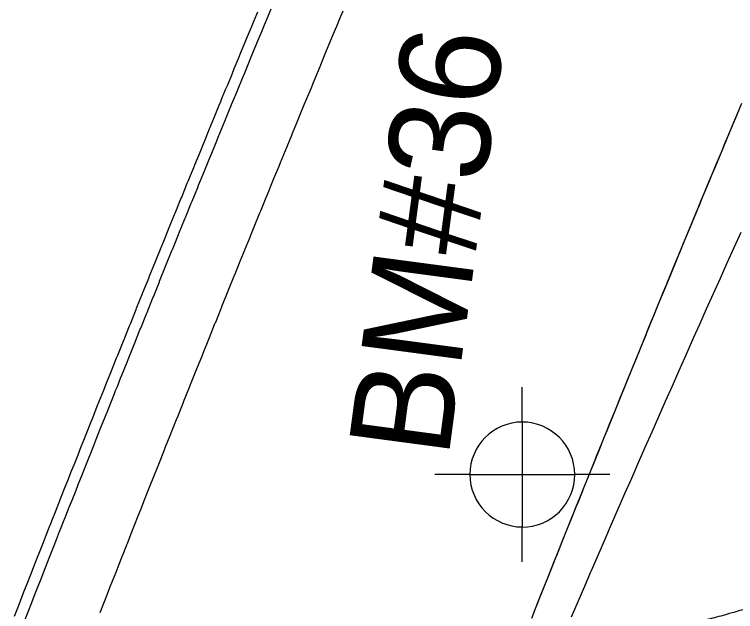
# Model space of a CAD drawing. Extents: x 2145380 to 2157287, y 139568 to 149130.
# Drawn here: x 2151039.86 to 2151082.76, y 141692.24 to 141727.73 of the extents above; entities that cross this region are included whole.
import ezdxf

# ---------------------------------------------------------------- set-up
doc = ezdxf.new("R2010")
doc.units = 0
for name, color, linetype in [('PR_PREVIOUSLY CONSTRUCTED', 7, 'Continuous'), ('SURV_Benchmark', 7, 'Continuous'), ('TOPO_Tree', 7, 'Continuous')]:
    doc.layers.add(name, color=color, linetype=linetype)

# ---------------------------------------------------------------- blocks, each defined once
blk = doc.blocks.new('BM')
at = {"layer": 'SURV_Benchmark'}
for p, q in [((0, 2.493), (0, 4.153)), ((-2.493, 0), (-4.157, 0)), ((4.157, 0), (2.493, 0)), ((0, -4.157), (0, -2.493))]:
    blk.add_line(p, q, dxfattribs=at)
for points in [[(-0.002, 2.495), (0, 2.493), (0, 0), (2.493, 0), (2.493, 0), (2.494, 0.002)], [(-0.002, 2.495), (0, 2.493), (0, 0), (2.493, 0), (2.493, 0), (2.494, 0.002), (2.494, 0.002)], [(-2.496, -0.001), (-2.493, 0), (0, 0), (0, -2.493), (0.001, -2.495)], [(-2.496, -0.001), (-2.493, 0), (0, 0), (0, -2.493), (0.001, -2.495)]]:
    blk.add_lwpolyline(points, dxfattribs=at)
for centre, start, end in [((0.001, -0.001), 90.0638, 180.0068), ((-0.002, -0.001), 0.0638, 90.0068), ((-0.002, -0.001), 0.0638, 90.0068), ((0.001, 0.001), 180.0638, 270.0068), ((0.001, 0.001), 180.0638, 270.0068), ((0.001, -0.001), 269.9472, 359.9927)]:
    blk.add_arc(centre, 2.496, start, end, dxfattribs=at)

msp = doc.modelspace()

# ---------------------------------------------------------------- linework, layer by layer
at = {"layer": 'PR_PREVIOUSLY CONSTRUCTED'}
for points in [[(2151039.859, 141691.966), (2151040.094, 141692.566), (2151040.235, 141692.926), (2151040.46, 141693.5), (2151040.612, 141693.887), (2151040.827, 141694.433), (2151040.99, 141694.847), (2151041.194, 141695.366), (2151041.367, 141695.807), (2151041.561, 141696.298), (2151041.746, 141696.767), (2151041.929, 141697.231), (2151042.022, 141697.467), (2151042.125, 141697.726), (2151042.297, 141698.163), (2151042.504, 141698.686), (2151042.666, 141699.095), (2151042.884, 141699.645), (2151043.035, 141700.027), (2151043.264, 141700.604), (2151043.405, 141700.959), (2151043.645, 141701.562), (2151043.775, 141701.89), (2151044.027, 141702.521), (2151044.146, 141702.821), (2151044.408, 141703.479), (2151044.517, 141703.753), (2151044.791, 141704.438), (2151044.889, 141704.684), (2151045.174, 141705.395), (2151045.261, 141705.614), (2151045.364, 141705.87), (2151045.557, 141706.353), (2151045.634, 141706.545), (2151045.941, 141707.311), (2151046.007, 141707.475), (2151046.326, 141708.268), (2151046.381, 141708.405), (2151046.711, 141709.225), (2151046.755, 141709.335), (2151047.096, 141710.182), (2151047.13, 141710.265), (2151047.482, 141711.139), (2151047.505, 141711.195), (2151047.869, 141712.095), (2151047.88, 141712.124), (2151048.256, 141713.052), (2151048.256, 141713.053), (2151048.633, 141713.982), (2151048.643, 141714.008), (2151048.744, 141714.257), (2151049.01, 141714.911), (2151049.031, 141714.964), (2151049.387, 141715.84), (2151049.42, 141715.919), (2151049.765, 141716.768), (2151049.809, 141716.875), (2151050.144, 141717.696), (2151050.198, 141717.83), (2151050.523, 141718.624), (2151050.588, 141718.785), (2151050.902, 141719.552), (2151050.979, 141719.74), (2151051.282, 141720.48), (2151051.37, 141720.695), (2151051.662, 141721.407), (2151051.762, 141721.649), (2151052.043, 141722.335), (2151052.154, 141722.603), (2151052.164, 141722.628), (2151052.424, 141723.262), (2151052.546, 141723.557), (2151052.806, 141724.189), (2151052.939, 141724.511), (2151053.189, 141725.115), (2151053.333, 141725.465), (2151053.571, 141726.042), (2151053.727, 141726.418), (2151053.955, 141726.968), (2151054.122, 141727.371), (2151054.338, 141727.894)], [(2151040.48, 141691.723), (2151040.715, 141692.323), (2151040.856, 141692.683), (2151041.081, 141693.256), (2151041.233, 141693.643), (2151041.447, 141694.189), (2151041.61, 141694.603), (2151041.814, 141695.121), (2151041.988, 141695.563), (2151042.181, 141696.054), (2151042.366, 141696.522), (2151042.549, 141696.986), (2151042.642, 141697.223), (2151042.745, 141697.481), (2151042.917, 141697.918), (2151043.124, 141698.44), (2151043.286, 141698.85), (2151043.504, 141699.399), (2151043.655, 141699.781), (2151043.884, 141700.358), (2151044.025, 141700.713), (2151044.265, 141701.316), (2151044.395, 141701.644), (2151044.646, 141702.274), (2151044.765, 141702.575), (2151045.028, 141703.232), (2151045.137, 141703.506), (2151045.41, 141704.19), (2151045.508, 141704.436), (2151045.793, 141705.148), (2151045.88, 141705.367), (2151045.983, 141705.622), (2151046.176, 141706.105), (2151046.253, 141706.297), (2151046.56, 141707.062), (2151046.626, 141707.227), (2151046.944, 141708.019), (2151046.999, 141708.157), (2151047.329, 141708.976), (2151047.373, 141709.086), (2151047.714, 141709.933), (2151047.748, 141710.016), (2151048.1, 141710.889), (2151048.123, 141710.945), (2151048.487, 141711.845), (2151048.498, 141711.874), (2151048.873, 141712.801), (2151048.874, 141712.803), (2151049.251, 141713.732), (2151049.261, 141713.757), (2151049.362, 141714.006), (2151049.627, 141714.66), (2151049.649, 141714.713), (2151050.005, 141715.589), (2151050.037, 141715.668), (2151050.383, 141716.517), (2151050.426, 141716.623), (2151050.761, 141717.445), (2151050.815, 141717.578), (2151051.14, 141718.372), (2151051.205, 141718.533), (2151051.519, 141719.3), (2151051.596, 141719.487), (2151051.899, 141720.227), (2151051.987, 141720.442), (2151052.279, 141721.154), (2151052.378, 141721.396), (2151052.66, 141722.081), (2151052.77, 141722.35), (2151052.78, 141722.374), (2151053.041, 141723.008), (2151053.163, 141723.303), (2151053.423, 141723.934), (2151053.556, 141724.257), (2151053.805, 141724.861), (2151053.949, 141725.21), (2151054.187, 141725.787), (2151054.343, 141726.163), (2151054.571, 141726.713), (2151054.738, 141727.116), (2151054.954, 141727.639), (2151055.133, 141728.069)], [(2151044.956, 141692.181), (2151045.17, 141692.726), (2151045.332, 141693.139), (2151045.536, 141693.656), (2151045.709, 141694.097), (2151045.903, 141694.587), (2151046.087, 141695.054), (2151046.269, 141695.517), (2151046.363, 141695.753), (2151046.465, 141696.011), (2151046.637, 141696.447), (2151046.843, 141696.968), (2151047.005, 141697.377), (2151047.222, 141697.925), (2151047.373, 141698.306), (2151047.602, 141698.882), (2151047.742, 141699.236), (2151047.982, 141699.838), (2151048.112, 141700.165), (2151048.362, 141700.795), (2151048.481, 141701.094), (2151048.743, 141701.751), (2151048.852, 141702.023), (2151049.125, 141702.706), (2151049.223, 141702.952), (2151049.507, 141703.662), (2151049.594, 141703.88), (2151049.696, 141704.135), (2151049.889, 141704.618), (2151049.966, 141704.809), (2151050.272, 141705.573), (2151050.338, 141705.737), (2151050.656, 141706.528), (2151050.711, 141706.665), (2151051.04, 141707.483), (2151051.084, 141707.593), (2151051.424, 141708.437), (2151051.458, 141708.52), (2151051.809, 141709.392), (2151051.832, 141709.447), (2151052.195, 141710.346), (2151052.207, 141710.375), (2151052.581, 141711.3), (2151052.582, 141711.302), (2151052.957, 141712.228), (2151052.968, 141712.254), (2151053.068, 141712.502), (2151053.333, 141713.155), (2151053.355, 141713.207), (2151053.71, 141714.081), (2151053.742, 141714.161), (2151054.087, 141715.007), (2151054.13, 141715.114), (2151054.465, 141715.933), (2151054.519, 141716.067), (2151054.843, 141716.859), (2151054.908, 141717.02), (2151055.221, 141717.785), (2151055.298, 141717.972), (2151055.6, 141718.71), (2151055.688, 141718.924), (2151055.979, 141719.636), (2151056.078, 141719.877), (2151056.359, 141720.561), (2151056.47, 141720.829), (2151056.48, 141720.853), (2151056.74, 141721.485), (2151056.861, 141721.78), (2151057.121, 141722.41), (2151057.253, 141722.732), (2151057.502, 141723.334), (2151057.646, 141723.683), (2151057.884, 141724.259), (2151058.039, 141724.634), (2151058.266, 141725.183), (2151058.433, 141725.585), (2151058.649, 141726.106), (2151058.827, 141726.536), (2151059.032, 141727.03), (2151059.222, 141727.486), (2151059.416, 141727.954)], [(2151070.631, 141691.845), (2151071.002, 141692.775), (2151071.373, 141693.706), (2151071.745, 141694.636), (2151072.068, 141695.443), (2151072.117, 141695.566), (2151072.49, 141696.496), (2151072.863, 141697.426), (2151073.238, 141698.356), (2151073.611, 141699.286), (2151073.987, 141700.215), (2151074.362, 141701.144), (2151074.738, 141702.073), (2151074.93, 141702.547), (2151075.114, 141703.002), (2151075.491, 141703.93), (2151075.868, 141704.859), (2151076.246, 141705.787), (2151076.624, 141706.715), (2151077.003, 141707.643), (2151077.382, 141708.571), (2151077.762, 141709.499), (2151077.82, 141709.641), (2151078.142, 141710.426), (2151078.523, 141711.353), (2151078.904, 141712.28), (2151079.286, 141713.207), (2151079.669, 141714.134), (2151080.051, 141715.06), (2151080.435, 141715.987), (2151080.74, 141716.724), (2151080.819, 141716.913), (2151081.202, 141717.839), (2151081.587, 141718.765), (2151081.973, 141719.69), (2151082.359, 141720.616), (2151082.745, 141721.541), (2151083.132, 141722.466)], [(2151070.777, 141692.212), (2151071.036, 141692.86), (2151071.143, 141693.129), (2151071.412, 141693.804), (2151071.509, 141694.046), (2151071.79, 141694.748), (2151071.876, 141694.963), (2151071.977, 141695.215), (2151072.167, 141695.691), (2151072.243, 141695.88), (2151072.546, 141696.635), (2151072.611, 141696.797), (2151072.924, 141697.578), (2151072.979, 141697.713), (2151073.304, 141698.521), (2151073.347, 141698.629), (2151073.683, 141699.464), (2151073.716, 141699.545), (2151074.064, 141700.406), (2151074.086, 141700.461), (2151074.445, 141701.349), (2151074.456, 141701.377), (2151074.826, 141702.291), (2151074.827, 141702.292), (2151075.197, 141703.208), (2151075.208, 141703.233), (2151075.307, 141703.478), (2151075.569, 141704.123), (2151075.59, 141704.174), (2151075.941, 141705.038), (2151075.973, 141705.116), (2151076.313, 141705.952), (2151076.356, 141706.057), (2151076.686, 141706.867), (2151076.74, 141706.998), (2151077.059, 141707.781), (2151077.124, 141707.939), (2151077.433, 141708.695), (2151077.509, 141708.88), (2151077.807, 141709.609), (2151077.894, 141709.821), (2151078.182, 141710.523), (2151078.28, 141710.761), (2151078.557, 141711.436), (2151078.666, 141711.701), (2151078.676, 141711.725), (2151078.933, 141712.35), (2151079.053, 141712.641), (2151079.309, 141713.263), (2151079.44, 141713.581), (2151079.686, 141714.176), (2151079.828, 141714.52), (2151080.063, 141715.089), (2151080.216, 141715.459), (2151080.441, 141716.001), (2151080.605, 141716.399), (2151080.819, 141716.914), (2151080.994, 141717.337), (2151081.197, 141717.826), (2151081.384, 141718.276), (2151081.576, 141718.738), (2151081.775, 141719.215), (2151081.956, 141719.649), (2151082.084, 141719.957), (2151082.165, 141720.153), (2151082.336, 141720.561), (2151082.557, 141721.091), (2151082.716, 141721.472), (2151082.948, 141722.029)], [(2151072.993, 141691.917), (2151073.389, 141692.835), (2151073.786, 141693.753), (2151074.131, 141694.55), (2151074.183, 141694.671), (2151074.581, 141695.588), (2151074.98, 141696.505), (2151075.379, 141697.422), (2151075.779, 141698.339), (2151076.18, 141699.255), (2151076.581, 141700.171), (2151076.983, 141701.087), (2151077.188, 141701.554), (2151077.385, 141702.002), (2151077.788, 141702.917), (2151078.192, 141703.832), (2151078.596, 141704.747), (2151079.001, 141705.661), (2151079.407, 141706.575), (2151079.813, 141707.489), (2151080.22, 141708.402), (2151080.283, 141708.542), (2151080.628, 141709.315), (2151081.036, 141710.228), (2151081.445, 141711.141), (2151081.855, 141712.053), (2151082.265, 141712.965), (2151082.675, 141713.877), (2151083.087, 141714.788)]]:
    msp.add_lwpolyline(points, dxfattribs=at)
at = {"layer": 'TOPO_Tree'}
msp.add_open_spline([(2151386.584, 141700.484), (2151386.04, 141700.382), (2151385.497, 141700.281), (2151384.953, 141700.179), (2151383.438, 141699.896), (2151382.231, 141701.728), (2151380.74, 141702.087), (2151379.9, 141702.289), (2151379.053, 141702.495), (2151378.194, 141702.634), (2151377.198, 141702.794), (2151376.207, 141702.955), (2151375.201, 141703.043), (2151374.354, 141703.118), (2151373.507, 141703.16), (2151372.66, 141703.143), (2151371.749, 141703.125), (2151370.838, 141703.058), (2151369.926, 141703.045), (2151368.242, 141703.021), (2151366.558, 141702.998), (2151364.874, 141702.998), (2151363.877, 141702.998), (2151362.88, 141703.018), (2151361.883, 141703.02), (2151360.391, 141703.022), (2151358.898, 141703.027), (2151357.406, 141702.963), (2151356.152, 141702.909), (2151354.9, 141702.825), (2151353.648, 141702.762), (2151352.75, 141702.718), (2151351.85, 141702.706), (2151350.954, 141702.637), (2151347.984, 141702.408), (2151345.019, 141702.128), (2151342.051, 141701.875), (2151340.107, 141701.709), (2151338.163, 141701.543), (2151336.219, 141701.387), (2151335.385, 141701.32), (2151334.568, 141701.696), (2151333.733, 141701.742), (2151332.124, 141701.831), (2151330.506, 141701.902), (2151328.897, 141701.851), (2151328.046, 141701.824), (2151327.197, 141701.712), (2151326.345, 141701.691), (2151325.209, 141701.663), (2151324.069, 141701.734), (2151322.932, 141701.708), (2151321.491, 141701.674), (2151320.054, 141701.45), (2151318.613, 141701.444), (2151317.642, 141701.439), (2151316.672, 141701.539), (2151315.7, 141701.533), (2151314.023, 141701.522), (2151312.346, 141701.486), (2151310.669, 141701.481), (2151309.357, 141701.477), (2151308.045, 141701.482), (2151306.733, 141701.477), (2151304.526, 141701.467), (2151302.319, 141701.389), (2151300.112, 141701.388), (2151295.963, 141701.387), (2151291.813, 141701.523), (2151287.664, 141701.563), (2151283.185, 141701.605), (2151278.704, 141701.601), (2151274.225, 141701.57), (2151272.397, 141701.558), (2151270.575, 141701.262), (2151268.748, 141701.277), (2151266.784, 141701.293), (2151264.819, 141701.424), (2151262.853, 141701.461), (2151261.625, 141701.484), (2151260.395, 141701.535), (2151259.167, 141701.502), (2151257.374, 141701.452), (2151255.582, 141701.34), (2151253.789, 141701.276), (2151252.633, 141701.234), (2151251.477, 141701.195), (2151250.32, 141701.157), (2151248.551, 141701.098), (2151246.778, 141701.024), (2151245.009, 141701.055), (2151243.894, 141701.074), (2151242.783, 141701.207), (2151241.67, 141701.26), (2151238.629, 141701.406), (2151235.59, 141701.591), (2151232.546, 141701.652), (2151227.501, 141701.752), (2151222.455, 141701.746), (2151217.41, 141701.83), (2151215.247, 141701.867), (2151213.085, 141701.897), (2151210.923, 141701.949), (2151208.158, 141702.016), (2151205.394, 141702.113), (2151202.63, 141702.183), (2151200.051, 141702.248), (2151197.471, 141702.305), (2151194.892, 141702.368), (2151193.468, 141702.403), (2151192.044, 141702.454), (2151190.62, 141702.487), (2151188.451, 141702.537), (2151186.281, 141702.444), (2151184.112, 141702.349), (2151182.764, 141702.29), (2151181.42, 141702.181), (2151180.073, 141702.123), (2151176.96, 141701.988), (2151173.842, 141701.974), (2151170.73, 141701.844), (2151167.687, 141701.718), (2151164.657, 141701.346), (2151161.611, 141701.238), (2151159.719, 141701.171), (2151157.827, 141701.165), (2151155.935, 141701.174), (2151154.018, 141701.184), (2151152.101, 141701.271), (2151150.184, 141701.273), (2151148.967, 141701.274), (2151147.75, 141701.243), (2151146.533, 141701.183), (2151144.141, 141701.064), (2151141.757, 141700.886), (2151139.372, 141700.686), (2151136.468, 141700.443), (2151133.584, 141699.978), (2151130.675, 141699.796), (2151128.814, 141699.679), (2151126.948, 141699.658), (2151125.086, 141699.548), (2151121.768, 141699.353), (2151118.449, 141699.152), (2151115.131, 141698.957), (2151111.441, 141698.74), (2151107.749, 141698.541), (2151104.059, 141698.328), (2151102.357, 141698.23), (2151100.665, 141698.038), (2151098.974, 141697.787), (2151097.218, 141697.527), (2151095.506, 141697.047), (2151093.847, 141696.402), (2151092.373, 141695.829), (2151090.98, 141695.099), (2151089.512, 141694.532), (2151088.629, 141694.191), (2151087.742, 141693.86), (2151086.848, 141693.542), (2151085.32, 141692.996), (2151083.787, 141692.512), (2151082.218, 141692.063), (2151081.27, 141691.791), (2151080.304, 141691.61), (2151079.327, 141691.547), (2151077.175, 141691.408), (2151075.018, 141691.56), (2151072.865, 141691.498), (2151071.752, 141691.466), (2151070.642, 141691.406), (2151069.532, 141691.254), (2151068.376, 141691.095), (2151067.2, 141690.606), (2151066.381, 141689.775), (2151064.875, 141688.243), (2151063.436, 141686.68), (2151061.947, 141685.15), (2151060.503, 141683.666), (2151059.048, 141682.193), (2151057.61, 141680.703), (2151055.561, 141678.582), (2151053.737, 141676.273), (2151051.851, 141673.993), (2151049.945, 141671.686), (2151048.234, 141669.345), (2151046.75, 141666.65), (2151046.301, 141665.834), (2151046.072, 141664.957), (2151045.977, 141664.056), (2151045.842, 141662.789), (2151045.757, 141661.523), (2151045.781, 141660.255), (2151045.8, 141659.259), (2151045.885, 141658.264), (2151045.885, 141657.268), (2151045.886, 141655.855), (2151045.816, 141654.441), (2151045.804, 141653.028), (2151045.79, 141651.455), (2151045.873, 141649.883), (2151045.944, 141648.311), (2151045.984, 141647.444), (2151046.087, 141646.61), (2151046.526, 141645.774), (2151047.084, 141644.713), (2151048.06, 141643.676), (2151049.148, 141643.76), (2151052.503, 141644.021), (2151055.892, 141644.622), (2151059.234, 141645.231), (2151060.648, 141645.489), (2151062.062, 141645.752), (2151063.476, 141646.009), (2151065.094, 141646.303), (2151066.73, 141646.444), (2151068.352, 141646.766), (2151069.809, 141647.055), (2151071.167, 141648.324), (2151071.615, 141649.767), (2151071.908, 141650.714), (2151072.021, 141651.663), (2151072.147, 141652.624), (2151072.456, 141654.987), (2151072.623, 141657.358), (2151072.956, 141659.719), (2151073.25, 141661.806), (2151073.856, 141663.781), (2151074.779, 141665.761), (2151075.447, 141667.194), (2151076.456, 141668.342), (2151077.894, 141669.102), (2151079.112, 141669.747), (2151080.345, 141670.008), (2151081.635, 141670.096), (2151082.7, 141670.168), (2151083.772, 141670.228), (2151084.834, 141670.159), (2151086.117, 141670.076), (2151087.393, 141669.779), (2151088.682, 141669.764), (2151090.336, 141669.744), (2151091.991, 141669.792), (2151093.645, 141669.775), (2151095.136, 141669.76), (2151096.626, 141669.714), (2151098.117, 141669.7), (2151100.243, 141669.68), (2151102.368, 141669.76), (2151104.491, 141669.952), (2151108.902, 141670.352), (2151113.169, 141671.706), (2151117.562, 141672.153), (2151119.832, 141672.383), (2151122.119, 141672.463), (2151124.388, 141672.718), (2151126.956, 141673.007), (2151129.526, 141673.288), (2151132.088, 141673.637), (2151134.69, 141673.991), (2151137.29, 141674.367), (2151139.892, 141674.719), (2151142.42, 141675.061), (2151144.949, 141675.395), (2151147.478, 141675.729), (2151149.931, 141676.052), (2151152.386, 141676.352), (2151154.846, 141676.624), (2151158.008, 141676.973), (2151161.18, 141677.162), (2151164.355, 141677.335), (2151168.128, 141677.54), (2151171.901, 141677.678), (2151175.676, 141677.765), (2151178.068, 141677.82), (2151180.461, 141677.712), (2151182.853, 141677.768), (2151184.275, 141677.8), (2151185.697, 141677.859), (2151187.113, 141678.005), (2151189.427, 141678.243), (2151191.734, 141678.502), (2151194.043, 141678.765), (2151195.598, 141678.942), (2151197.147, 141679.156), (2151198.705, 141679.312), (2151200.352, 141679.477), (2151202.005, 141679.534), (2151203.657, 141679.636), (2151205.495, 141679.748), (2151207.336, 141679.91), (2151209.174, 141679.91), (2151212.99, 141679.908), (2151216.791, 141679.241), (2151220.589, 141678.761), (2151228.153, 141677.806), (2151235.68, 141676.676), (2151243.241, 141675.769), (2151247.335, 141675.278), (2151251.456, 141675.019), (2151255.555, 141674.547), (2151259.054, 141674.144), (2151262.549, 141673.685), (2151265.997, 141672.948), (2151269.321, 141672.237), (2151272.617, 141671.447), (2151275.912, 141670.633), (2151278.863, 141669.905), (2151281.806, 141669.149), (2151284.756, 141668.413), (2151287.708, 141667.678), (2151290.673, 141667.005), (2151293.654, 141666.4), (2151295.739, 141665.976), (2151297.945, 141666.833), (2151300.034, 141666.446), (2151301.213, 141666.228), (2151302.374, 141665.913), (2151303.553, 141665.698), (2151305.55, 141665.333), (2151307.545, 141664.949), (2151309.55, 141664.622), (2151311.767, 141664.26), (2151313.991, 141663.942), (2151316.209, 141663.588), (2151318.732, 141663.185), (2151321.236, 141662.684), (2151323.763, 141662.29), (2151328.751, 141661.514), (2151333.775, 141661.08), (2151338.807, 141660.694), (2151344.402, 141660.265), (2151349.995, 141659.933), (2151355.6, 141659.769), (2151359.543, 141659.653), (2151363.489, 141659.575), (2151367.431, 141659.676), (2151370.854, 141659.765), (2151374.274, 141659.931), (2151377.697, 141660.029), (2151380.789, 141660.117), (2151383.88, 141660.292), (2151386.972, 141660.237), (2151391.714, 141660.152), (2151396.455, 141660.017), (2151401.197, 141659.902), (2151406.208, 141659.78), (2151411.219, 141659.644), (2151416.23, 141659.522), (2151419.026, 141659.454), (2151421.821, 141659.845), (2151424.617, 141659.759), (2151427.576, 141659.669), (2151430.529, 141659.441), (2151433.477, 141659.144), (2151436.215, 141658.869), (2151438.947, 141658.579), (2151441.681, 141658.282), (2151443.863, 141658.044), (2151446.034, 141657.709), (2151448.22, 141657.501), (2151452.245, 141657.119), (2151456.304, 141657.43), (2151460.34, 141657.236), (2151466.842, 141656.924), (2151473.352, 141656.679), (2151479.831, 141655.986), (2151483.952, 141655.545), (2151488.039, 141654.89), (2151492.155, 141654.448), (2151495.853, 141654.051), (2151499.551, 141653.654), (2151503.249, 141653.257), (2151504.863, 141653.084), (2151506.476, 141652.91), (2151508.089, 141652.737), (2151509.637, 141652.57), (2151511.18, 141652.35), (2151512.721, 141652.126), (2151514.052, 141651.932), (2151515.338, 141651.477), (2151516.657, 141651.23), (2151517.614, 141651.051), (2151518.605, 141651.118), (2151519.575, 141650.99), (2151521.777, 141650.7), (2151523.945, 141650.251), (2151525.869, 141648.862), (2151527.161, 141647.928), (2151527.098, 141646.062), (2151528.131, 141645.013), (2151529.275, 141643.853), (2151530.636, 141642.852), (2151531.753, 141641.655), (2151533.021, 141640.296), (2151534.012, 141638.673), (2151535.357, 141637.357), (2151536.209, 141636.524), (2151537.151, 141635.804), (2151538.16, 141635.175), (2151538.97, 141634.671), (2151539.834, 141634.265), (2151540.644, 141633.773), (2151541.671, 141633.149), (2151542.563, 141632.316), (2151543.634, 141631.74), (2151544.843, 141631.09), (2151546.14, 141630.679), (2151547.449, 141630.282), (2151548.825, 141629.864), (2151550.19, 141629.435), (2151551.604, 141629.18), (2151553.237, 141628.886), (2151554.874, 141628.66), (2151556.521, 141628.464), (2151558.368, 141628.244), (2151560.21, 141627.999), (2151562.066, 141627.902), (2151563.922, 141627.804), (2151565.782, 141627.843), (2151567.638, 141627.76), (2151569.46, 141627.678), (2151571.282, 141627.593), (2151573.104, 141627.489), (2151576.305, 141627.307), (2151579.511, 141627.17), (2151582.699, 141626.833), (2151584.634, 141626.629), (2151586.569, 141626.425), (2151588.503, 141626.221)], degree=3, dxfattribs=at)

# ---------------------------------------------------------------- block references
at = {"layer": 'SURV_Benchmark', "xscale": 1.25, "yscale": 1.25}
msp.add_blockref('BM', (2151070.073, 141700.382), dxfattribs=at)

# ---------------------------------------------------------------- texts
at = {"layer": 'SURV_Benchmark'}
msp.add_text('BM#36', height=6, rotation=82.4162, dxfattribs=at).set_placement((2151065.667, 141701.274))

doc.saveas('drawing.dxf')
